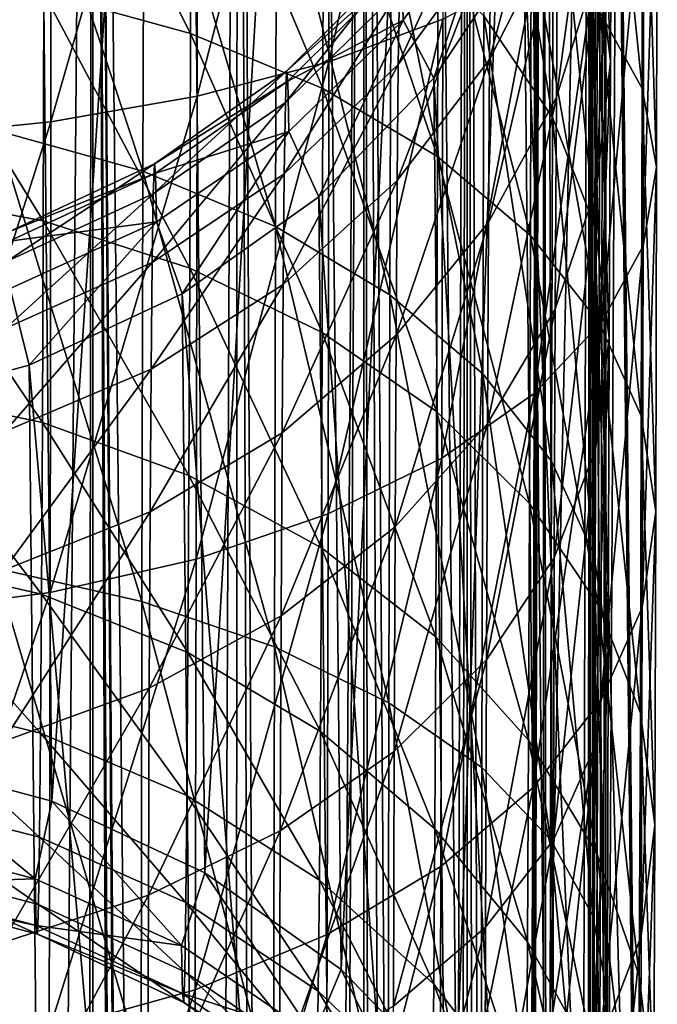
# Model space of a CAD drawing. Header units: metres. Extents: x -109 to 109, y -917 to 389.
# Tile 578 of 656: x 5 to 14, y -143 to -129. Entities that reach past the tile are written whole.
import ezdxf

# ---------------------------------------------------------------- set-up
doc = ezdxf.new("R2010")
doc.units = ezdxf.units.M
doc.layers.add('solid_24503124_XXX_01_SW0001_01', color=7, linetype='CONTINUOUS')

msp = doc.modelspace()

# ---------------------------------------------------------------- linework, layer by layer
at = {"layer": 'solid_24503124_XXX_01_SW0001_01'}
for points in [[(4.21655, -284.70282, -12.297183), (3.55756, -103, -12.503744), (5.794662, -103, -11.637088)], [(5.794521, -390, 11.637158), (5.794521, -103, 11.637158), (3.557692, -103, 12.503706)], [(3.557692, -390, 12.503706), (5.794521, -390, 11.637158), (3.557692, -103, 12.503706)], [(5.6197, -285.277405, -11.722584), (4.21655, -284.70282, -12.297183), (5.794662, -103, -11.637088)], [(7.048532, -286.332458, -10.923286), (5.6197, -285.277405, -11.722584), (5.794662, -103, -11.637088)], [(7.754774, -280.148346, 10.433766), (7.834294, -103, 10.374181), (5.794521, -103, 11.637158)], [(6.604911, -285.000854, 11.197104), (5.794521, -103, 11.637158), (5.794521, -390, 11.637158)], [(7.085394, -281.918243, 10.899412), (7.754774, -280.148346, 10.433766), (5.794521, -103, 11.637158)], [(6.719048, -283.506927, 11.128989), (7.085394, -281.918243, 10.899412), (5.794521, -103, 11.637158)], [(6.604911, -285.000854, 11.197104), (6.719048, -283.506927, 11.128989), (5.794521, -103, 11.637158)], [(7.048532, -286.332458, -10.923286), (5.794662, -103, -11.637088), (7.834182, -103, -10.374267)], [(8.403661, -287.724091, -9.918592), (7.048532, -286.332458, -10.923286), (7.834182, -103, -10.374267)], [(7.754774, -280.148346, 10.433766), (8.712723, -278.270996, 9.648236), (7.834294, -103, 10.374181)], [(8.403661, -287.724091, -9.918592), (7.834182, -103, -10.374267), (9.607136, -103, -8.758019)], [(8.712723, -278.270996, 9.648236), (9.607066, -103, 8.758096), (7.834294, -103, 10.374181)], [(9.576633, -289.418182, -8.791365), (8.403661, -287.724091, -9.918592), (9.607136, -103, -8.758019)], [(8.712723, -278.270996, 9.648236), (9.803551, -276.489044, 8.537586), (9.607066, -103, 8.758096)], [(10.4726, -291.301453, -7.70225), (9.576633, -289.418182, -8.791365), (9.607136, -103, -8.758019)], [(10.812044, -275.009125, 7.218013), (11.052835, -103, 6.84358), (9.607066, -103, 8.758096)], [(9.803551, -276.489044, 8.537586), (10.812044, -275.009125, 7.218013), (9.607066, -103, 8.758096)], [(10.4726, -291.301453, -7.70225), (9.607136, -103, -8.758019), (11.052775, -103, -6.843679)], [(11.039043, -293.127167, -6.865822), (10.4726, -291.301453, -7.70225), (11.052775, -103, -6.843679)], [(10.812044, -275.009125, 7.218013), (11.634715, -273.874786, 5.799431), (11.052835, -103, 6.84358)], [(11.342853, -294.765869, -6.351353), (11.039043, -293.127167, -6.865822), (11.052775, -103, -6.843679)], [(11.342853, -294.765869, -6.351353), (11.052775, -103, -6.843679), (12.12214, -103, -4.696138)], [(11.634715, -273.874786, 5.799431), (12.122123, -103, 4.696183), (11.052835, -103, 6.84358)], [(11.473627, -296.27301, -6.111946), (11.342853, -294.765869, -6.351353), (12.12214, -103, -4.696138)], [(11.473678, -297.725769, -6.11185), (11.473627, -296.27301, -6.111946), (12.12214, -103, -4.696138)], [(11.473678, -297.725769, -6.11185), (12.12214, -103, -4.696138), (12.122142, -390, -4.696133)], [(11.634715, -273.874786, 5.799431), (12.252471, -273.054596, 4.344761), (12.122123, -103, 4.696183)], [(12.677504, -272.502533, 2.877654), (12.778644, -103, 2.388729), (12.122123, -103, 4.696183)], [(12.252471, -273.054596, 4.344761), (12.677504, -272.502533, 2.877654), (12.122123, -103, 4.696183)], [(12.122142, -390, -4.696133), (12.12214, -103, -4.696138), (12.778635, -103, -2.388779)], [(12.778636, -390, -2.388776), (12.122142, -390, -4.696133), (12.778635, -103, -2.388779)], [(12.677504, -272.502533, 2.877654), (12.921636, -272.187195, 1.425249), (12.778644, -103, 2.388729)], [(12.778636, -390, -2.388776), (12.778635, -103, -2.388779), (13, -103)], [(12.778636, -390, -2.388776), (13, -103), (13, -272.08847)], [(13, -272.08847), (13, -103), (12.778644, -103, 2.388729)], [(12.921636, -272.187195, 1.425249), (13, -272.08847), (12.778644, -103, 2.388729)], [(2.916657, -139.106537, -212.548233), (2.625882, -110.205826, -133.144745), (4.932443, -110.822746, -132.911743)], [(5.223217, -139.72345, -212.315247), (2.916657, -139.106537, -212.548233), (4.932443, -110.822746, -132.911743)], [(5.223217, -139.72345, -212.315247), (4.932443, -110.822746, -132.911743), (7.078565, -111.827576, -132.538162)], [(7.36934, -140.728271, -211.94165), (5.223217, -139.72345, -212.315247), (7.078565, -111.827576, -132.538162)], [(7.36934, -140.728271, -211.94165), (7.078565, -111.827576, -132.538162), (8.991167, -113.186096, -132.036697)], [(9.281942, -142.086792, -211.440186), (7.36934, -140.728271, -211.94165), (8.991167, -113.186096, -132.036697)], [(9.281942, -142.086792, -211.440186), (8.991167, -113.186096, -132.036697), (10.605116, -114.852043, -131.424423)], [(10.895891, -143.752747, -210.827911), (9.281942, -142.086792, -211.440186), (10.605116, -114.852043, -131.424423)], [(10.895891, -143.752747, -210.827911), (10.605116, -114.852043, -131.424423), (11.865452, -116.768692, -130.722198)], [(12.156227, -145.669388, -210.125687), (10.895891, -143.752747, -210.827911), (11.865452, -116.768692, -130.722198)], [(12.156227, -145.669388, -210.125687), (11.865452, -116.768692, -130.722198), (12.729255, -118.870766, -129.953934)], [(13.02003, -147.771469, -209.357437), (12.156227, -145.669388, -210.125687), (12.729255, -118.870766, -129.953934)], [(13.02003, -147.771469, -209.357437), (12.729255, -118.870766, -129.953934), (13.167109, -121.086685, -129.145798)], [(13.457885, -149.987381, -208.549301), (13.02003, -147.771469, -209.357437), (13.167109, -121.086685, -129.145798)], [(13.457885, -149.987381, -208.549301), (13.167109, -121.086685, -129.145798), (13.164104, -123.340981, -128.325302)], [(10.715895, -122.258614, -275.178772), (10.708061, -128.746292, -273.039581), (9.111176, -129.344452, -274.531952)], [(9.119246, -122.661934, -276.735382), (10.715895, -122.258614, -275.178772), (9.111176, -129.344452, -274.531952)], [(9.119246, -122.661934, -276.735382), (9.111176, -129.344452, -274.531952), (7.259366, -129.829651, -275.744537)], [(7.267626, -122.989098, -278.000061), (9.119246, -122.661934, -276.735382), (7.259366, -129.829651, -275.744537)], [(7.267626, -122.989098, -278.000061), (7.259366, -129.829651, -275.744537), (5.208895, -130.187149, -276.640503)], [(5.217295, -123.230148, -278.934418), (7.267626, -122.989098, -278.000061), (5.208895, -130.187149, -276.640503)], [(5.217295, -123.230148, -278.934418), (5.208895, -130.187149, -276.640503), (3.022067, -130.406082, -277.192596)], [(3.030553, -123.377777, -279.51004), (5.217295, -123.230148, -278.934418), (3.022067, -130.406082, -277.192596)], [(13.45488, -152.241684, -207.728806), (13.164104, -123.340981, -128.325302), (12.720344, -125.5569, -127.520401)], [(13.45488, -152.241684, -207.728806), (13.457885, -149.987381, -208.549301), (13.164104, -123.340981, -128.325302)], [(12.921979, -123.96711, -261.154388), (12.913767, -128.649963, -258.911804), (13.507253, -129.719803, -260.819214)], [(13.515908, -124.784203, -263.182831), (12.921979, -123.96711, -261.154388), (13.507253, -129.719803, -260.819214)], [(12.877344, -124.112762, -88.806992), (12.859184, -127.579018, -83.847916), (13.061842, -129.342682, -85.256248)], [(13.079135, -126.042007, -89.978424), (12.877344, -124.112762, -88.806992), (13.061842, -129.342682, -85.256248)], [(11.305326, -124.264412, -81.205421), (11.287466, -128.701401, -76.328079), (12.25054, -130.128983, -77.80098)], [(12.267689, -125.868942, -82.483826), (11.305326, -124.264412, -81.205421), (12.25054, -130.128983, -77.80098)], [(4.460395, -124.728096, -72.243843), (4.443021, -130.309479, -67.499397), (6.499557, -130.88176, -68.25975)], [(6.516641, -125.393791, -72.924782), (4.460395, -124.728096, -72.243843), (6.499557, -130.88176, -68.25975)], [(13.515908, -124.784203, -263.182831), (13.507253, -129.719803, -260.819214), (13.711962, -130.823181, -262.787872)], [(13.721075, -125.626907, -265.276337), (13.515908, -124.784203, -263.182831), (13.711962, -130.823181, -262.787872)], [(5.119255, -124.852318, -252.161896), (5.110898, -128.375305, -249.880127), (7.167439, -128.946304, -250.641434)], [(7.176038, -125.320404, -252.989853), (5.119255, -124.852318, -252.161896), (7.167439, -128.946304, -250.641434)], [(7.176038, -125.320404, -252.989853), (7.167439, -128.946304, -250.641434), (9.027486, -129.721268, -251.678085)], [(9.036417, -125.955688, -254.116959), (7.176038, -125.320404, -252.989853), (9.027486, -129.721268, -251.678085)], [(6.516641, -125.393791, -72.924782), (6.499557, -130.88176, -68.25975), (8.3596, -131.658447, -69.295105)], [(8.376289, -126.297272, -73.852364), (6.516641, -125.393791, -72.924782), (8.3596, -131.658447, -69.295105)], [(12.903687, -125.434937, -96.000412), (12.885929, -127.971252, -91.151314), (12.303598, -129.841888, -92.290009)], [(12.320447, -127.435448, -96.890785), (12.903687, -125.434937, -96.000412), (12.303598, -129.841888, -92.290009)], [(12.338283, -125.636574, -101.761314), (12.320447, -127.435448, -96.890785), (11.365831, -129.312485, -97.727692)], [(11.382764, -127.604706, -102.35157), (12.338283, -125.636574, -101.761314), (11.365831, -129.312485, -97.727692)], [(13.011119, -154.457596, -206.923889), (12.720344, -125.5569, -127.520401), (11.850937, -127.658974, -126.758484)], [(13.011119, -154.457596, -206.923889), (13.45488, -152.241684, -207.728806), (12.720344, -125.5569, -127.520401)], [(13.721075, -125.626907, -265.276337), (13.711962, -130.823181, -262.787872), (13.521676, -131.926544, -264.757996)], [(13.531246, -126.469604, -267.371277), (13.721075, -125.626907, -265.276337), (13.521676, -131.926544, -264.757996)], [(12.267689, -125.868942, -82.483826), (12.25054, -130.128983, -77.80098), (12.842795, -131.650482, -79.372368)], [(12.859184, -127.579018, -83.847916), (12.267689, -125.868942, -82.483826), (12.842795, -131.650482, -79.372368)], [(9.036417, -125.955688, -254.116959), (9.027486, -129.721268, -251.678085), (10.634524, -130.676636, -252.958588)], [(10.643865, -126.738869, -255.508987), (9.036417, -125.955688, -254.116959), (10.634524, -130.676636, -252.958588)], [(13.079135, -126.042007, -89.978424), (13.061842, -129.342682, -85.256248), (12.869504, -131.106354, -86.666016)], [(12.885929, -127.971252, -91.151314), (13.079135, -126.042007, -89.978424), (12.869504, -131.106354, -86.666016)], [(8.376289, -126.297272, -73.852364), (8.3596, -131.658447, -69.295105), (9.966634, -132.615952, -70.574013)], [(9.982836, -127.411087, -74.998405), (8.376289, -126.297272, -73.852364), (9.966634, -132.615952, -70.574013)], [(13.531246, -126.469604, -267.371277), (13.521676, -131.926544, -264.757996), (12.942176, -132.996384, -266.669678)], [(12.952189, -127.286697, -269.404022), (13.531246, -126.469604, -267.371277), (12.942176, -132.996384, -266.669678)], [(11.400356, -126.501724, -107.155746), (11.382764, -127.604706, -102.35157), (10.084962, -129.383575, -102.88665)], [(10.101707, -128.333771, -107.459206), (11.400356, -126.501724, -107.155746), (10.084962, -129.383575, -102.88665)], [(10.643865, -126.738869, -255.508987), (10.634524, -130.676636, -252.958588), (11.939726, -131.783386, -254.444031)], [(11.949538, -127.646149, -257.123627), (10.643865, -126.738869, -255.508987), (11.939726, -131.783386, -254.444031)], [(10.152942, -128.76149, -121.450302), (11.454187, -126.951103, -121.855583), (10.135978, -128.020157, -116.817726)], [(10.585492, -129.575623, -126.065514), (11.454187, -126.951103, -121.855583), (10.152942, -128.76149, -121.450302)], [(10.585492, -129.575623, -126.065514), (11.850937, -127.658974, -126.758484), (11.454187, -126.951103, -121.855583)], [(12.952189, -127.286697, -269.404022), (12.942176, -132.996384, -266.669678), (11.99107, -134.000198, -268.464874)], [(12.001499, -128.05336, -271.312805), (12.952189, -127.286697, -269.404022), (11.99107, -134.000198, -268.464874)], [(9.982836, -127.411087, -74.998405), (9.966634, -132.615952, -70.574013), (11.271828, -133.725189, -72.05761)], [(11.287466, -128.701401, -76.328079), (9.982836, -127.411087, -74.998405), (11.271828, -133.725189, -72.05761)], [(12.320447, -127.435448, -96.890785), (12.303598, -129.841888, -92.290009), (11.349836, -131.597046, -93.359909)], [(11.365831, -129.312485, -97.727692), (12.320447, -127.435448, -96.890785), (11.349836, -131.597046, -93.359909)], [(11.382764, -127.604706, -102.35157), (11.365831, -129.312485, -97.727692), (10.068846, -131.009018, -98.48571)], [(10.084962, -129.383575, -102.88665), (11.382764, -127.604706, -102.35157), (10.068846, -131.009018, -98.48571)], [(12.141712, -156.559677, -206.161987), (11.850937, -127.658974, -126.758484), (10.585492, -129.575623, -126.065514)], [(12.141712, -156.559677, -206.161987), (13.011119, -154.457596, -206.923889), (11.850937, -127.658974, -126.758484)], [(11.949538, -127.646149, -257.123627), (11.939726, -131.783386, -254.444031), (12.903431, -133.007889, -256.089264)], [(12.913767, -128.649963, -258.911804), (11.949538, -127.646149, -257.123627), (12.903431, -133.007889, -256.089264)], [(12.859184, -127.579018, -83.847916), (12.842795, -131.650482, -79.372368), (13.046236, -133.219666, -80.994484)], [(13.061842, -129.342682, -85.256248), (12.859184, -127.579018, -83.847916), (13.046236, -133.219666, -80.994484)], [(10.118805, -127.876801, -112.12841), (10.101707, -128.333771, -107.459206), (8.500323, -129.915222, -107.722908)], [(8.516674, -129.478241, -112.187943), (10.118805, -127.876801, -112.12841), (8.500323, -129.915222, -107.722908)], [(10.135978, -128.020157, -116.817726), (10.118805, -127.876801, -112.12841), (8.516674, -129.478241, -112.187943)], [(12.885929, -127.971252, -91.151314), (12.869504, -131.106354, -86.666016), (12.288014, -132.816437, -88.034401)], [(12.303598, -129.841888, -92.290009), (12.885929, -127.971252, -91.151314), (12.288014, -132.816437, -88.034401)], [(2.920353, -128.02562, -249.417313), (2.910596, -131.170898, -246.75267), (5.100963, -131.577881, -247.166962)], [(5.110898, -128.375305, -249.880127), (2.920353, -128.02562, -249.417313), (5.100963, -131.577881, -247.166962)], [(8.533095, -129.615326, -116.672211), (10.135978, -128.020157, -116.817726), (8.516674, -129.478241, -112.187943)], [(10.152942, -128.76149, -121.450302), (10.135978, -128.020157, -116.817726), (8.533095, -129.615326, -116.672211)], [(12.001499, -128.05336, -271.312805), (11.99107, -134.000198, -268.464874), (10.697256, -134.907486, -270.08902)], [(10.708061, -128.746292, -273.039581), (12.001499, -128.05336, -271.312805), (10.697256, -134.907486, -270.08902)], [(5.110898, -128.375305, -249.880127), (5.100963, -131.577881, -247.166962), (7.157213, -132.242432, -247.848999)], [(7.167439, -128.946304, -250.641434), (5.110898, -128.375305, -249.880127), (7.157213, -132.242432, -247.848999)], [(10.101707, -128.333771, -107.459206), (10.084962, -129.383575, -102.88665), (8.48431, -130.919128, -103.350304)], [(8.500323, -129.915222, -107.722908), (10.101707, -128.333771, -107.459206), (8.48431, -130.919128, -103.350304)], [(12.913767, -128.649963, -258.911804), (12.903431, -133.007889, -256.089264), (13.496359, -134.312958, -257.84433)], [(13.507253, -129.719803, -260.819214), (12.913767, -128.649963, -258.911804), (13.496359, -134.312958, -257.84433)], [(8.549317, -130.324234, -121.102211), (10.152942, -128.76149, -121.450302), (8.533095, -129.615326, -116.672211)], [(8.967102, -131.241562, -125.46508), (10.152942, -128.76149, -121.450302), (8.549317, -130.324234, -121.102211)], [(8.967102, -131.241562, -125.46508), (10.585492, -129.575623, -126.065514), (10.152942, -128.76149, -121.450302)], [(10.708061, -128.746292, -273.039581), (10.697256, -134.907486, -270.08902), (9.100047, -135.690659, -271.492798)], [(9.111176, -129.344452, -274.531952), (10.708061, -128.746292, -273.039581), (9.100047, -135.690659, -271.492798)], [(11.287466, -128.701401, -76.328079), (11.271828, -133.725189, -72.05761), (12.235525, -134.952438, -73.700813)], [(12.25054, -130.128983, -77.80098), (11.287466, -128.701401, -76.328079), (12.235525, -134.952438, -73.700813)], [(7.167439, -128.946304, -250.641434), (7.157213, -132.242432, -247.848999), (9.016867, -133.144363, -248.778091)], [(9.027486, -129.721268, -251.678085), (7.167439, -128.946304, -250.641434), (9.016867, -133.144363, -248.778091)], [(9.111176, -129.344452, -274.531952), (9.100047, -135.690659, -271.492798), (7.247973, -136.325943, -272.633484)], [(7.259366, -129.829651, -275.744537), (9.111176, -129.344452, -274.531952), (7.247973, -136.325943, -272.633484)], [(11.365831, -129.312485, -97.727692), (11.349836, -131.597046, -93.359909), (10.053622, -133.183441, -94.328522)], [(10.068846, -131.009018, -98.48571), (11.365831, -129.312485, -97.727692), (10.053622, -133.183441, -94.328522)], [(13.061842, -129.342682, -85.256248), (13.046236, -133.219666, -80.994484), (12.854681, -134.788849, -82.61805)], [(12.869504, -131.106354, -86.666016), (13.061842, -129.342682, -85.256248), (12.854681, -134.788849, -82.61805)], [(8.516674, -129.478241, -112.187943), (8.500323, -129.915222, -107.722908), (6.644862, -131.198044, -107.93885)], [(6.660607, -130.777267, -112.238266), (8.516674, -129.478241, -112.187943), (6.644862, -131.198044, -107.93885)], [(8.533095, -129.615326, -116.672211), (8.516674, -129.478241, -112.187943), (6.660607, -130.777267, -112.238266)], [(10.084962, -129.383575, -102.88665), (10.068846, -131.009018, -98.48571), (8.468899, -132.473495, -99.141808)], [(8.48431, -130.919128, -103.350304), (10.084962, -129.383575, -102.88665), (8.468899, -132.473495, -99.141808)], [(6.676419, -130.909256, -116.556213), (8.533095, -129.615326, -116.672211), (6.660607, -130.777267, -112.238266)], [(8.549317, -130.324234, -121.102211), (8.533095, -129.615326, -116.672211), (6.676419, -130.909256, -116.556213)], [(10.876267, -158.476318, -205.469009), (10.585492, -129.575623, -126.065514), (8.967102, -131.241562, -125.46508)], [(10.876267, -158.476318, -205.469009), (12.141712, -156.559677, -206.161987), (10.585492, -129.575623, -126.065514)], [(9.027486, -129.721268, -251.678085), (9.016867, -133.144363, -248.778091), (10.62342, -134.256256, -249.92598)], [(10.634524, -130.676636, -252.958588), (9.027486, -129.721268, -251.678085), (10.62342, -134.256256, -249.92598)], [(13.507253, -129.719803, -260.819214), (13.496359, -134.312958, -257.84433), (13.700493, -135.658905, -259.655884)], [(13.711962, -130.823181, -262.787872), (13.507253, -129.719803, -260.819214), (13.700493, -135.658905, -259.655884)], [(7.259366, -129.829651, -275.744537), (7.247973, -136.325943, -272.633484), (5.197309, -136.794037, -273.476501)], [(5.208895, -130.187149, -276.640503), (7.259366, -129.829651, -275.744537), (5.197309, -136.794037, -273.476501)], [(8.500323, -129.915222, -107.722908), (8.48431, -130.919128, -103.350304), (6.629444, -132.164703, -103.728439)], [(6.644862, -131.198044, -107.93885), (8.500323, -129.915222, -107.722908), (6.629444, -132.164703, -103.728439)], [(12.303598, -129.841888, -92.290009), (12.288014, -132.816437, -88.034401), (11.335042, -134.420959, -89.319824)], [(11.349836, -131.597046, -93.359909), (12.303598, -129.841888, -92.290009), (11.335042, -134.420959, -89.319824)], [(5.208895, -130.187149, -276.640503), (5.197309, -136.794037, -273.476501), (3.010361, -137.080704, -273.996185)], [(3.022067, -130.406082, -277.192596), (5.208895, -130.187149, -276.640503), (3.010361, -137.080704, -273.996185)], [(12.25054, -130.128983, -77.80098), (12.235525, -134.952438, -73.700813), (12.828444, -136.260422, -75.453705)], [(12.842795, -131.650482, -79.372368), (12.25054, -130.128983, -77.80098), (12.828444, -136.260422, -75.453705)], [(4.443021, -130.309479, -67.499397), (4.428401, -136.451324, -63.506954), (6.485182, -136.920792, -64.334129)], [(6.499557, -130.88176, -68.25975), (4.443021, -130.309479, -67.499397), (6.485182, -136.920792, -64.334129)], [(6.69204, -131.591888, -120.821892), (8.549317, -130.324234, -121.102211), (6.676419, -130.909256, -116.556213)], [(7.050879, -132.600082, -124.977638), (8.549317, -130.324234, -121.102211), (6.69204, -131.591888, -120.821892)], [(7.050879, -132.600082, -124.977638), (8.967102, -131.241562, -125.46508), (8.549317, -130.324234, -121.102211)], [(10.634524, -130.676636, -252.958588), (10.62342, -134.256256, -249.92598), (11.928058, -135.544342, -251.257797)], [(11.939726, -131.783386, -254.444031), (10.634524, -130.676636, -252.958588), (11.928058, -135.544342, -251.257797)], [(6.660607, -130.777267, -112.238266), (6.644862, -131.198044, -107.93885), (4.591702, -132.143234, -108.100479)], [(4.607, -131.73439, -112.277863), (6.660607, -130.777267, -112.238266), (4.591702, -132.143234, -108.100479)], [(6.676419, -130.909256, -116.556213), (6.660607, -130.777267, -112.238266), (4.607, -131.73439, -112.277863)], [(6.499557, -130.88176, -68.25975), (6.485182, -136.920792, -64.334129), (8.345557, -137.557968, -65.46019)], [(8.3596, -131.658447, -69.295105), (6.499557, -130.88176, -68.25975), (8.345557, -137.557968, -65.46019)], [(13.711962, -130.823181, -262.787872), (13.700493, -135.658905, -259.655884), (13.509631, -137.004868, -261.468872)], [(13.521676, -131.926544, -264.757996), (13.711962, -130.823181, -262.787872), (13.509631, -137.004868, -261.468872)], [(4.622363, -131.862656, -116.473251), (6.676419, -130.909256, -116.556213), (4.607, -131.73439, -112.277863)], [(6.69204, -131.591888, -120.821892), (6.676419, -130.909256, -116.556213), (4.622363, -131.862656, -116.473251)], [(8.48431, -130.919128, -103.350304), (8.468899, -132.473495, -99.141808), (6.614604, -133.661407, -99.676041)], [(6.629444, -132.164703, -103.728439), (8.48431, -130.919128, -103.350304), (6.614604, -133.661407, -99.676041)], [(10.068846, -131.009018, -98.48571), (10.053622, -133.183441, -94.328522), (8.454341, -134.552826, -95.166397)], [(8.468899, -132.473495, -99.141808), (10.068846, -131.009018, -98.48571), (8.454341, -134.552826, -95.166397)], [(2.910596, -131.170898, -246.75267), (2.899446, -133.949951, -243.707993), (5.08961, -134.407547, -244.066818)], [(5.100963, -131.577881, -247.166962), (2.910596, -131.170898, -246.75267), (5.08961, -134.407547, -244.066818)], [(12.869504, -131.106354, -86.666016), (12.854681, -134.788849, -82.61805), (12.273951, -136.310349, -84.193733)], [(12.288014, -132.816437, -88.034401), (12.869504, -131.106354, -86.666016), (12.273951, -136.310349, -84.193733)], [(6.644862, -131.198044, -107.93885), (6.629444, -132.164703, -103.728439), (4.576721, -133.082458, -104.009567)], [(4.591702, -132.143234, -108.100479), (6.644862, -131.198044, -107.93885), (4.576721, -133.082458, -104.009567)], [(9.257877, -160.142273, -204.868576), (8.967102, -131.241562, -125.46508), (7.050879, -132.600082, -124.977638)], [(9.257877, -160.142273, -204.868576), (10.876267, -158.476318, -205.469009), (8.967102, -131.241562, -125.46508)], [(5.100963, -131.577881, -247.166962), (5.08961, -134.407547, -244.066818), (7.145528, -135.15477, -244.65831)], [(7.157213, -132.242432, -247.848999), (5.100963, -131.577881, -247.166962), (7.145528, -135.15477, -244.65831)], [(4.637541, -132.525894, -120.617867), (6.69204, -131.591888, -120.821892), (4.622363, -131.862656, -116.473251)], [(4.902077, -133.604919, -124.619774), (6.69204, -131.591888, -120.821892), (4.637541, -132.525894, -120.617867)], [(4.902077, -133.604919, -124.619774), (7.050879, -132.600082, -124.977638), (6.69204, -131.591888, -120.821892)], [(8.3596, -131.658447, -69.295105), (8.345557, -137.557968, -65.46019), (9.952999, -138.343475, -66.850899)], [(9.966634, -132.615952, -70.574013), (8.3596, -131.658447, -69.295105), (9.952999, -138.343475, -66.850899)], [(11.349836, -131.597046, -93.359909), (11.335042, -134.420959, -89.319824), (10.039541, -135.871201, -90.483215)], [(10.053622, -133.183441, -94.328522), (11.349836, -131.597046, -93.359909), (10.039541, -135.871201, -90.483215)], [(12.842795, -131.650482, -79.372368), (12.828444, -136.260422, -75.453705), (13.032571, -137.60939, -77.263008)], [(13.046236, -133.219666, -80.994484), (12.842795, -131.650482, -79.372368), (13.032571, -137.60939, -77.263008)], [(11.939726, -131.783386, -254.444031), (11.928058, -135.544342, -251.257797), (12.89114, -136.969482, -252.733078)], [(12.903431, -133.007889, -256.089264), (11.939726, -131.783386, -254.444031), (12.89114, -136.969482, -252.733078)], [(13.521676, -131.926544, -264.757996), (13.509631, -137.004868, -261.468872), (12.929574, -138.309921, -263.228241)], [(12.942176, -132.996384, -266.669678), (13.521676, -131.926544, -264.757996), (12.929574, -138.309921, -263.228241)], [(6.629444, -132.164703, -103.728439), (6.614604, -133.661407, -99.676041), (4.562303, -134.536697, -100.072182)], [(4.576721, -133.082458, -104.009567), (6.629444, -132.164703, -103.728439), (4.562303, -134.536697, -100.072182)], [(7.157213, -132.242432, -247.848999), (7.145528, -135.15477, -244.65831), (9.004732, -136.168869, -245.464493)], [(9.016867, -133.144363, -248.778091), (7.157213, -132.242432, -247.848999), (9.004732, -136.168869, -245.464493)], [(2.593873, -134.221832, -124.403687), (4.902077, -133.604919, -124.619774), (4.637541, -132.525894, -120.617867)], [(8.468899, -132.473495, -99.141808), (8.454341, -134.552826, -95.166397), (6.600586, -135.66362, -95.848083)], [(6.614604, -133.661407, -99.676041), (8.468899, -132.473495, -99.141808), (6.600586, -135.66362, -95.848083)], [(7.341654, -161.500793, -204.381134), (7.050879, -132.600082, -124.977638), (4.902077, -133.604919, -124.619774)], [(7.341654, -161.500793, -204.381134), (9.257877, -160.142273, -204.868576), (7.050879, -132.600082, -124.977638)], [(9.966634, -132.615952, -70.574013), (9.952999, -138.343475, -66.850899), (11.258668, -139.253448, -68.46402)], [(11.271828, -133.725189, -72.05761), (9.966634, -132.615952, -70.574013), (11.258668, -139.253448, -68.46402)], [(12.288014, -132.816437, -88.034401), (12.273951, -136.310349, -84.193733), (11.32169, -137.73793, -85.673653)], [(11.335042, -134.420959, -89.319824), (12.288014, -132.816437, -88.034401), (11.32169, -137.73793, -85.673653)], [(12.942176, -132.996384, -266.669678), (12.929574, -138.309921, -263.228241), (11.977944, -139.534424, -264.880493)], [(11.99107, -134.000198, -268.464874), (12.942176, -132.996384, -266.669678), (11.977944, -139.534424, -264.880493)], [(12.903431, -133.007889, -256.089264), (12.89114, -136.969482, -252.733078), (13.483405, -138.488358, -254.306992)], [(13.496359, -134.312958, -257.84433), (12.903431, -133.007889, -256.089264), (13.483405, -138.488358, -254.306992)], [(10.053622, -133.183441, -94.328522), (10.039541, -135.871201, -90.483215), (8.440875, -137.123062, -91.489243)], [(8.454341, -134.552826, -95.166397), (10.053622, -133.183441, -94.328522), (8.440875, -137.123062, -91.489243)], [(9.016867, -133.144363, -248.778091), (9.004732, -136.168869, -245.464493), (10.61073, -137.419067, -246.460861)], [(10.62342, -134.256256, -249.92598), (9.016867, -133.144363, -248.778091), (10.61073, -137.419067, -246.460861)], [(13.046236, -133.219666, -80.994484), (13.032571, -137.60939, -77.263008), (12.841702, -138.958359, -79.073761)], [(12.854681, -134.788849, -82.61805), (13.046236, -133.219666, -80.994484), (12.841702, -138.958359, -79.073761)], [(5.192852, -162.505615, -204.02327), (4.902077, -133.604919, -124.619774), (2.593873, -134.221832, -124.403687)], [(5.192852, -162.505615, -204.02327), (7.341654, -161.500793, -204.381134), (4.902077, -133.604919, -124.619774)], [(6.614604, -133.661407, -99.676041), (6.600586, -135.66362, -95.848083), (4.548683, -136.482071, -96.352875)], [(4.562303, -134.536697, -100.072182), (6.614604, -133.661407, -99.676041), (4.548683, -136.482071, -96.352875)], [(11.271828, -133.725189, -72.05761), (11.258668, -139.253448, -68.46402), (12.22289, -140.260239, -70.250534)], [(12.235525, -134.952438, -73.700813), (11.271828, -133.725189, -72.05761), (12.22289, -140.260239, -70.250534)], [(2.899446, -133.949951, -243.707993), (2.887088, -136.3172, -240.333206), (5.077027, -136.817932, -240.630569)], [(5.08961, -134.407547, -244.066818), (2.899446, -133.949951, -243.707993), (5.077027, -136.817932, -240.630569)], [(11.99107, -134.000198, -268.464874), (11.977944, -139.534424, -264.880493), (10.683658, -140.641174, -266.375458)], [(10.697256, -134.907486, -270.08902), (11.99107, -134.000198, -268.464874), (10.683658, -140.641174, -266.375458)], [(2.884648, -163.122543, -203.807175), (5.192852, -162.505615, -204.02327), (2.593873, -134.221832, -124.403687)], [(10.62342, -134.256256, -249.92598), (10.61073, -137.419067, -246.460861), (11.914725, -138.867371, -247.617142)], [(11.928058, -135.544342, -251.257797), (10.62342, -134.256256, -249.92598), (11.914725, -138.867371, -247.617142)], [(13.496359, -134.312958, -257.84433), (13.483405, -138.488358, -254.306992), (13.686855, -140.054825, -255.931717)], [(13.700493, -135.658905, -259.655884), (13.496359, -134.312958, -257.84433), (13.686855, -140.054825, -255.931717)], [(5.08961, -134.407547, -244.066818), (5.077027, -136.817932, -240.630569), (7.132577, -137.635544, -241.121674)], [(7.145528, -135.15477, -244.65831), (5.08961, -134.407547, -244.066818), (7.132577, -137.635544, -241.121674)], [(11.335042, -134.420959, -89.319824), (11.32169, -137.73793, -85.673653), (10.026833, -139.028244, -87.01284)], [(10.039541, -135.871201, -90.483215), (11.335042, -134.420959, -89.319824), (10.026833, -139.028244, -87.01284)], [(8.454341, -134.552826, -95.166397), (8.440875, -137.123062, -91.489243), (6.58762, -138.138519, -92.307327)], [(6.600586, -135.66362, -95.848083), (8.454341, -134.552826, -95.166397), (6.58762, -138.138519, -92.307327)], [(12.854681, -134.788849, -82.61805), (12.841702, -138.958359, -79.073761), (12.261636, -140.266342, -80.830948)], [(12.273951, -136.310349, -84.193733), (12.854681, -134.788849, -82.61805), (12.261636, -140.266342, -80.830948)], [(10.697256, -134.907486, -270.08902), (10.683658, -140.641174, -266.375458), (9.08604, -141.596558, -267.667694)], [(9.100047, -135.690659, -271.492798), (10.697256, -134.907486, -270.08902), (9.08604, -141.596558, -267.667694)], [(12.235525, -134.952438, -73.700813), (12.22289, -140.260239, -70.250534), (12.816369, -141.333252, -72.156151)], [(12.828444, -136.260422, -75.453705), (12.235525, -134.952438, -73.700813), (12.816369, -141.333252, -72.156151)], [(7.145528, -135.15477, -244.65831), (7.132577, -137.635544, -241.121674), (8.991282, -138.745224, -241.791611)], [(9.004732, -136.168869, -245.464493), (7.145528, -135.15477, -244.65831), (8.991282, -138.745224, -241.791611)], [(11.928058, -135.544342, -251.257797), (11.914725, -138.867371, -247.617142), (12.877097, -140.469772, -248.898224)], [(12.89114, -136.969482, -252.733078), (11.928058, -135.544342, -251.257797), (12.877097, -140.469772, -248.898224)], [(6.600586, -135.66362, -95.848083), (6.58762, -138.138519, -92.307327), (4.536084, -138.886734, -92.912613)], [(4.548683, -136.482071, -96.352875), (6.600586, -135.66362, -95.848083), (4.536084, -138.886734, -92.912613)], [(9.100047, -135.690659, -271.492798), (9.08604, -141.596558, -267.667694), (7.233634, -142.371506, -268.717926)], [(7.247973, -136.325943, -272.633484), (9.100047, -135.690659, -271.492798), (7.233634, -142.371506, -268.717926)], [(13.700493, -135.658905, -259.655884), (13.686855, -140.054825, -255.931717), (13.49531, -141.621307, -257.557892)], [(13.509631, -137.004868, -261.468872), (13.700493, -135.658905, -259.655884), (13.49531, -141.621307, -257.557892)], [(10.039541, -135.871201, -90.483215), (10.026833, -139.028244, -87.01284), (8.428722, -140.142059, -88.170616)], [(8.440875, -137.123062, -91.489243), (10.039541, -135.871201, -90.483215), (8.428722, -140.142059, -88.170616)], [(9.004732, -136.168869, -245.464493), (8.991282, -138.745224, -241.791611), (10.596665, -140.113235, -242.620041)], [(10.61073, -137.419067, -246.460861), (9.004732, -136.168869, -245.464493), (10.596665, -140.113235, -242.620041)], [(12.828444, -136.260422, -75.453705), (12.816369, -141.333252, -72.156151), (13.021072, -142.439896, -74.122978)], [(13.032571, -137.60939, -77.263008), (12.828444, -136.260422, -75.453705), (13.021072, -142.439896, -74.122978)], [(2.887088, -136.3172, -240.333206), (2.873723, -138.233856, -236.683624), (5.063418, -138.769501, -236.914505)], [(5.077027, -136.817932, -240.630569), (2.887088, -136.3172, -240.333206), (5.063418, -138.769501, -236.914505)], [(7.247973, -136.325943, -272.633484), (7.233634, -142.371506, -268.717926), (5.182725, -142.942505, -269.494263)], [(5.197309, -136.794037, -273.476501), (7.247973, -136.325943, -272.633484), (5.182725, -142.942505, -269.494263)], [(12.273951, -136.310349, -84.193733), (12.261636, -140.266342, -80.830948), (11.309999, -141.493591, -82.481163)], [(11.32169, -137.73793, -85.673653), (12.273951, -136.310349, -84.193733), (11.309999, -141.493591, -82.481163)], [(4.428401, -136.451324, -63.506954), (4.416774, -143.052933, -60.331963), (6.47375, -143.411911, -61.212284)], [(6.485182, -136.920792, -64.334129), (4.428401, -136.451324, -63.506954), (6.47375, -143.411911, -61.212284)], [(5.197309, -136.794037, -273.476501), (5.182725, -142.942505, -269.494263), (2.995629, -143.292191, -269.973145)], [(3.010361, -137.080704, -273.996185), (5.197309, -136.794037, -273.476501), (2.995629, -143.292191, -269.973145)], [(5.077027, -136.817932, -240.630569), (5.063418, -138.769501, -236.914505), (7.118571, -139.644119, -237.297058)], [(7.132577, -137.635544, -241.121674), (5.077027, -136.817932, -240.630569), (7.118571, -139.644119, -237.297058)], [(6.485182, -136.920792, -64.334129), (6.47375, -143.411911, -61.212284), (8.334389, -143.899109, -62.410461)], [(8.345557, -137.557968, -65.46019), (6.485182, -136.920792, -64.334129), (8.334389, -143.899109, -62.410461)], [(12.89114, -136.969482, -252.733078), (12.877097, -140.469772, -248.898224), (13.468603, -142.177567, -250.265152)], [(13.483405, -138.488358, -254.306992), (12.89114, -136.969482, -252.733078), (13.468603, -142.177567, -250.265152)], [(13.509631, -137.004868, -261.468872), (13.49531, -141.621307, -257.557892), (12.914588, -143.140182, -259.136108)], [(12.929574, -138.309921, -263.228241), (13.509631, -137.004868, -261.468872), (12.914588, -143.140182, -259.136108)], [(8.440875, -137.123062, -91.489243), (8.428722, -140.142059, -88.170616), (6.575918, -141.045532, -89.111794)], [(6.58762, -138.138519, -92.307327), (8.440875, -137.123062, -91.489243), (6.575918, -141.045532, -89.111794)], [(10.61073, -137.419067, -246.460861), (10.596665, -140.113235, -242.620041), (11.899948, -141.697998, -243.581757)], [(11.914725, -138.867371, -247.617142), (10.61073, -137.419067, -246.460861), (11.899948, -141.697998, -243.581757)], [(7.132577, -137.635544, -241.121674), (7.118571, -139.644119, -237.297058), (8.976737, -140.831177, -237.819672)], [(8.991282, -138.745224, -241.791611), (7.132577, -137.635544, -241.121674), (8.976737, -140.831177, -237.819672)], [(8.345557, -137.557968, -65.46019), (8.334389, -143.899109, -62.410461), (9.942157, -144.499741, -63.890095)], [(9.952999, -138.343475, -66.850899), (8.345557, -137.557968, -65.46019), (9.942157, -144.499741, -63.890095)], [(13.032571, -137.60939, -77.263008), (13.021072, -142.439896, -74.122978), (12.83078, -143.546539, -76.091255)], [(12.841702, -138.958359, -79.073761), (13.032571, -137.60939, -77.263008), (12.83078, -143.546539, -76.091255)], [(11.32169, -137.73793, -85.673653), (11.309999, -141.493591, -82.481163), (10.015705, -142.602814, -83.974281)], [(10.026833, -139.028244, -87.01284), (11.32169, -137.73793, -85.673653), (10.015705, -142.602814, -83.974281)], [(6.58762, -138.138519, -92.307327), (6.575918, -141.045532, -89.111794), (4.524714, -141.711243, -89.807777)], [(4.536084, -138.886734, -92.912613), (6.58762, -138.138519, -92.307327), (4.524714, -141.711243, -89.807777)], [(2.873723, -138.233856, -236.683624), (2.859571, -139.668503, -232.819061), (5.049009, -140.23027, -232.979538)], [(5.063418, -138.769501, -236.914505), (2.873723, -138.233856, -236.683624), (5.049009, -140.23027, -232.979538)], [(9.952999, -138.343475, -66.850899), (9.942157, -144.499741, -63.890095), (11.248202, -145.195541, -65.606216)], [(11.258668, -139.253448, -68.46402), (9.952999, -138.343475, -66.850899), (11.248202, -145.195541, -65.606216)], [(12.929574, -138.309921, -263.228241), (12.914588, -143.140182, -259.136108), (11.962337, -144.565323, -260.618378)], [(11.977944, -139.534424, -264.880493), (12.929574, -138.309921, -263.228241), (11.962337, -144.565323, -260.618378)], [(13.483405, -138.488358, -254.306992), (13.468603, -142.177567, -250.265152), (13.671272, -143.938889, -251.676407)], [(13.686855, -140.054825, -255.931717), (13.483405, -138.488358, -254.306992), (13.671272, -143.938889, -251.676407)], [(5.063418, -138.769501, -236.914505), (5.049009, -140.23027, -232.979538), (7.103741, -141.147568, -233.247162)], [(7.118571, -139.644119, -237.297058), (5.063418, -138.769501, -236.914505), (7.103741, -141.147568, -233.247162)], [(8.991282, -138.745224, -241.791611), (8.976737, -140.831177, -237.819672), (10.581454, -142.294556, -238.466461)], [(10.596665, -140.113235, -242.620041), (8.991282, -138.745224, -241.791611), (10.581454, -142.294556, -238.466461)], [(11.914725, -138.867371, -247.617142), (11.899948, -141.697998, -243.581757), (12.861531, -143.451401, -244.647568)], [(12.877097, -140.469772, -248.898224), (11.914725, -138.867371, -247.617142), (12.861531, -143.451401, -244.647568)], [(10.026833, -139.028244, -87.01284), (10.015705, -142.602814, -83.974281), (8.418082, -143.560333, -85.264923)], [(8.428722, -140.142059, -88.170616), (10.026833, -139.028244, -87.01284), (8.418082, -143.560333, -85.264923)], [(12.841702, -138.958359, -79.073761), (12.83078, -143.546539, -76.091255), (12.251273, -144.619568, -78.001175)], [(12.261636, -140.266342, -80.830948), (12.841702, -138.958359, -79.073761), (12.251273, -144.619568, -78.001175)], [(4.988193, -140.814468, -216.372192), (2.799843, -140.242249, -216.50882), (2.916657, -139.106537, -212.548233)], [(4.988193, -140.814468, -216.372192), (2.916657, -139.106537, -212.548233), (5.223217, -139.72345, -212.315247)], [(11.258668, -139.253448, -68.46402), (11.248202, -145.195541, -65.606216), (12.212842, -145.965363, -67.506699)], [(12.22289, -140.260239, -70.250534), (11.258668, -139.253448, -68.46402), (12.212842, -145.965363, -67.506699)], [(11.977944, -139.534424, -264.880493), (11.962337, -144.565323, -260.618378), (10.667487, -145.853409, -261.959717)], [(10.683658, -140.641174, -266.375458), (11.977944, -139.534424, -264.880493), (10.667487, -145.853409, -261.959717)], [(2.859571, -139.668503, -232.819061), (2.844864, -140.59761, -228.802872), (5.034034, -141.176315, -228.890198)], [(5.049009, -140.23027, -232.979538), (2.859571, -139.668503, -232.819061), (5.034034, -141.176315, -228.890198)], [(7.041148, -141.74884, -216.154678), (4.988193, -140.814468, -216.372192), (5.223217, -139.72345, -212.315247)], [(7.041148, -141.74884, -216.154678), (5.223217, -139.72345, -212.315247), (7.36934, -140.728271, -211.94165)], [(7.118571, -139.644119, -237.297058), (7.103741, -141.147568, -233.247162), (8.961334, -142.392532, -233.61377)], [(8.976737, -140.831177, -237.819672), (7.118571, -139.644119, -237.297058), (8.961334, -142.392532, -233.61377)], [(8.428722, -140.142059, -88.170616), (8.418082, -143.560333, -85.264923), (6.565672, -144.337021, -86.313873)], [(6.575918, -141.045532, -89.111794), (8.428722, -140.142059, -88.170616), (6.565672, -144.337021, -86.313873)], [(10.596665, -140.113235, -242.620041), (10.581454, -142.294556, -238.466461), (11.883967, -143.989838, -239.217789)], [(11.899948, -141.697998, -243.581757), (10.596665, -140.113235, -242.620041), (11.883967, -143.989838, -239.217789)], [(13.686855, -140.054825, -255.931717), (13.671272, -143.938889, -251.676407), (13.478945, -145.700211, -253.089127)], [(13.49531, -141.621307, -257.557892), (13.686855, -140.054825, -255.931717), (13.478945, -145.700211, -253.089127)], [(2.814753, -140.886856, -220.580353), (2.799843, -140.242249, -216.50882), (4.988193, -140.814468, -216.372192)], [(5.049009, -140.23027, -232.979538), (5.034034, -141.176315, -228.890198), (7.088328, -142.121246, -229.038361)], [(7.103741, -141.147568, -233.247162), (5.049009, -140.23027, -232.979538), (7.088328, -142.121246, -229.038361)], [(12.261636, -140.266342, -80.830948), (12.251273, -144.619568, -78.001175), (11.30016, -145.626358, -79.794701)], [(11.309999, -141.493591, -82.481163), (12.261636, -140.266342, -80.830948), (11.30016, -145.626358, -79.794701)], [(12.22289, -140.260239, -70.250534), (12.212842, -145.965363, -67.506699), (12.806767, -146.785843, -69.533775)], [(12.816369, -141.333252, -72.156151), (12.22289, -140.260239, -70.250534), (12.806767, -146.785843, -69.533775)], [(12.877097, -140.469772, -248.898224), (12.861531, -143.451401, -244.647568), (13.452197, -145.320129, -245.78508)], [(13.468603, -142.177567, -250.265152), (12.877097, -140.469772, -248.898224), (13.452197, -145.320129, -245.78508)], [(2.844864, -140.59761, -228.802872), (2.829842, -141.005966, -224.700897), (5.018739, -141.592102, -224.713501)], [(5.034034, -141.176315, -228.890198), (2.844864, -140.59761, -228.802872), (5.018739, -141.592102, -224.713501)], [(10.683658, -140.641174, -266.375458), (10.667487, -145.853409, -261.959717), (9.069384, -146.965302, -263.119354)], [(9.08604, -141.596558, -267.667694), (10.683658, -140.641174, -266.375458), (9.069384, -146.965302, -263.119354)], [(5.003374, -141.470825, -220.517899), (2.814753, -140.886856, -220.580353), (4.988193, -140.814468, -216.372192)], [(5.003374, -141.470825, -220.517899), (4.988193, -140.814468, -216.372192), (7.041148, -141.74884, -216.154678)], [(8.896331, -143.016968, -215.862869), (7.041148, -141.74884, -216.154678), (7.36934, -140.728271, -211.94165)], [(8.896331, -143.016968, -215.862869), (7.36934, -140.728271, -211.94165), (9.281942, -142.086792, -211.440186)], [(8.976737, -140.831177, -237.819672), (8.961334, -142.392532, -233.61377), (10.565349, -143.927322, -234.068237)], [(10.581454, -142.294556, -238.466461), (8.976737, -140.831177, -237.819672), (10.565349, -143.927322, -234.068237)], [(2.829842, -141.005966, -224.700897), (2.814753, -140.886856, -220.580353), (5.003374, -141.470825, -220.517899)], [(5.018739, -141.592102, -224.713501), (2.829842, -141.005966, -224.700897), (5.003374, -141.470825, -220.517899)], [(6.575918, -141.045532, -89.111794), (6.565672, -144.337021, -86.313873), (4.51476, -144.909302, -87.089272)], [(4.524714, -141.711243, -89.807777), (6.575918, -141.045532, -89.111794), (4.51476, -144.909302, -87.089272)], [(5.034034, -141.176315, -228.890198), (5.018739, -141.592102, -224.713501), (7.072586, -142.549179, -224.739639)], [(7.088328, -142.121246, -229.038361), (5.034034, -141.176315, -228.890198), (7.072586, -142.549179, -224.739639)], [(7.103741, -141.147568, -233.247162), (7.088328, -142.121246, -229.038361), (8.945328, -143.403702, -229.242844)], [(8.961334, -142.392532, -233.61377), (7.103741, -141.147568, -233.247162), (8.945328, -143.403702, -229.242844)], [(12.816369, -141.333252, -72.156151), (12.806767, -146.785843, -69.533775), (13.011928, -147.632019, -71.62587)], [(13.021072, -142.439896, -74.122978), (12.816369, -141.333252, -72.156151), (13.011928, -147.632019, -71.62587)], [(7.056773, -142.424362, -220.421494), (5.003374, -141.470825, -220.517899), (7.041148, -141.74884, -216.154678)], [(5.018739, -141.592102, -224.713501), (5.003374, -141.470825, -220.517899), (7.056773, -142.424362, -220.421494)], [(11.309999, -141.493591, -82.481163), (11.30016, -145.626358, -79.794701), (10.006342, -146.536331, -81.417336)], [(10.015705, -142.602814, -83.974281), (11.309999, -141.493591, -82.481163), (10.006342, -146.536331, -81.417336)], [(7.072586, -142.549179, -224.739639), (5.018739, -141.592102, -224.713501), (7.056773, -142.424362, -220.421494)], [(9.08604, -141.596558, -267.667694), (9.069384, -146.965302, -263.119354), (7.216585, -147.867233, -264.062042)], [(7.233634, -142.371506, -268.717926), (9.08604, -141.596558, -267.667694), (7.216585, -147.867233, -264.062042)], [(13.49531, -141.621307, -257.557892), (13.478945, -145.700211, -253.089127), (12.897466, -147.40802, -254.460342)], [(12.914588, -143.140182, -259.136108), (13.49531, -141.621307, -257.557892), (12.897466, -147.40802, -254.460342)], [(7.056773, -142.424362, -220.421494), (7.041148, -141.74884, -216.154678), (8.896331, -143.016968, -215.862869)], [(11.899948, -141.697998, -243.581757), (11.883967, -143.989838, -239.217789), (12.844698, -145.865479, -240.050812)], [(12.861531, -143.451401, -244.647568), (11.899948, -141.697998, -243.581757), (12.844698, -145.865479, -240.050812)], [(10.497373, -144.580307, -215.505646), (8.896331, -143.016968, -215.862869), (9.281942, -142.086792, -211.440186)], [(10.497373, -144.580307, -215.505646), (9.281942, -142.086792, -211.440186), (10.895891, -143.752747, -210.827911)], [(7.088328, -142.121246, -229.038361), (7.072586, -142.549179, -224.739639), (8.92898, -143.848129, -224.778534)], [(8.945328, -143.403702, -229.242844), (7.088328, -142.121246, -229.038361), (8.92898, -143.848129, -224.778534)], [(13.468603, -142.177567, -250.265152), (13.452197, -145.320129, -245.78508), (13.653999, -147.247421, -246.959732)], [(13.671272, -143.938889, -251.676407), (13.468603, -142.177567, -250.265152), (13.653999, -147.247421, -246.959732)], [(10.581454, -142.294556, -238.466461), (10.565349, -143.927322, -234.068237), (11.867045, -145.705307, -234.596756)], [(11.883967, -143.989838, -239.217789), (10.581454, -142.294556, -238.466461), (11.867045, -145.705307, -234.596756)], [(7.233634, -142.371506, -268.717926), (7.216585, -147.867233, -264.062042), (5.165385, -148.531784, -264.759125)], [(5.182725, -142.942505, -269.494263), (7.233634, -142.371506, -268.717926), (5.165385, -148.531784, -264.759125)], [(8.912558, -143.718506, -220.294052), (7.056773, -142.424362, -220.421494), (8.896331, -143.016968, -215.862869)], [(7.072586, -142.549179, -224.739639), (7.056773, -142.424362, -220.421494), (8.912558, -143.718506, -220.294052)], [(8.961334, -142.392532, -233.61377), (8.945328, -143.403702, -229.242844), (10.54861, -144.984741, -229.497437)], [(10.565349, -143.927322, -234.068237), (8.961334, -142.392532, -233.61377), (10.54861, -144.984741, -229.497437)], [(13.021072, -142.439896, -74.122978), (13.011928, -147.632019, -71.62587), (12.822094, -148.47821, -73.719414)], [(12.83078, -143.546539, -76.091255), (13.021072, -142.439896, -74.122978), (12.822094, -148.47821, -73.719414)], [(8.92898, -143.848129, -224.778534), (7.072586, -142.549179, -224.739639), (8.912558, -143.718506, -220.294052)]]:
    msp.add_3dface(points, dxfattribs=at)

doc.saveas('drawing.dxf')
